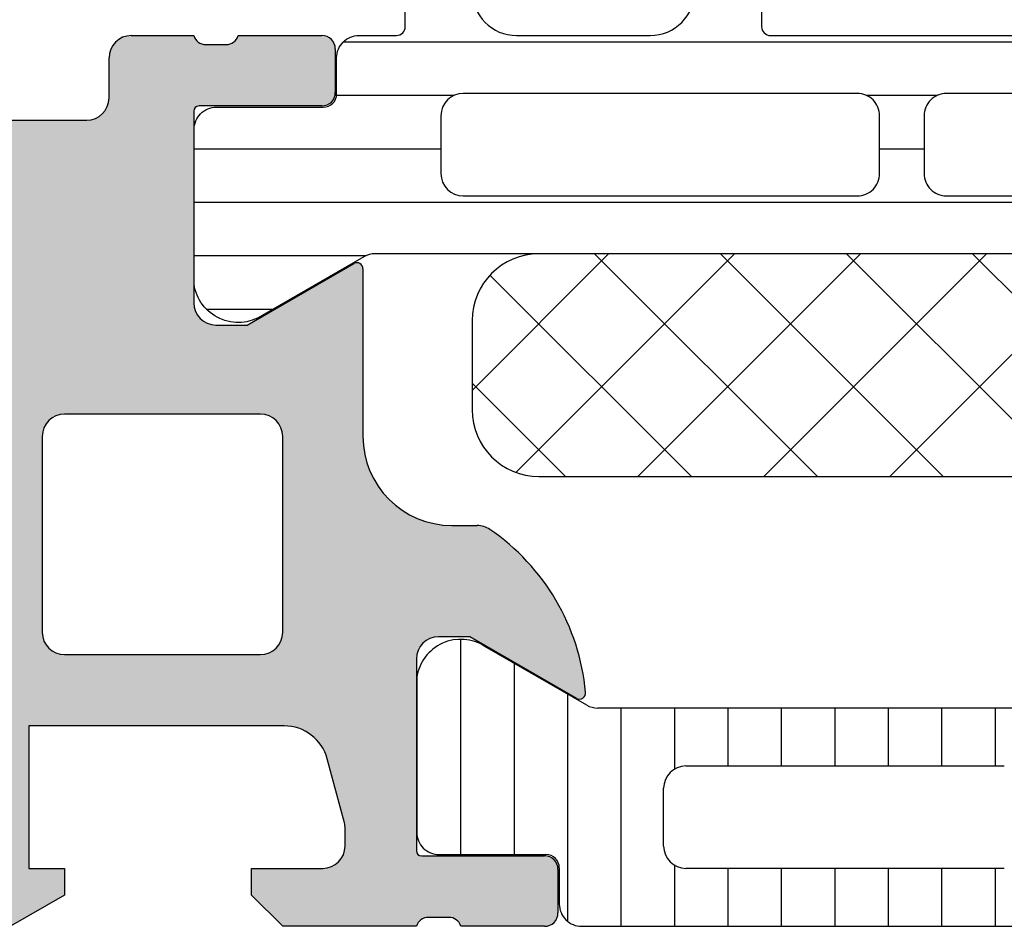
# Model space of a CAD drawing. Header units: millimetres. Extents: x 247761 to 294611, y 172579 to 236863.
# Tile 394 of 596: x 249741 to 249763, y 194871 to 194891. Entities that reach past the tile are written whole.
import ezdxf

# ---------------------------------------------------------------- set-up
doc = ezdxf.new("R2010")
doc.units = ezdxf.units.MM
doc.layers.add('FASÁDA DETAILNÍ', color=4, linetype='Continuous')
doc.layers.add('NOVA', color=240, linetype='Continuous')

# ---------------------------------------------------------------- blocks, each defined once
blk = doc.blocks.new('A$C69D17D4D')
at = {"layer": 'FASÁDA DETAILNÍ'}
h = blk.add_hatch(color=256, dxfattribs=at)
edge = h.paths.add_edge_path()
edge.add_arc((-24911.3180359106, 21564.49986385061), 0.5000674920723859, 90.00773245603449, 179.9922675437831, ccw=False)
edge.add_line((-24911.31810339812, 21564.99993133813), (-24907.31810339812, 21564.99993133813))
edge.add_arc((-24907.31817088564, 21564.49986385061), 0.5000674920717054, 360.0077324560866, 449.99226754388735, ccw=False)
edge.add_line((-24906.81810339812, 21564.49993133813), (-24906.81810339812, 21563.19988251))
edge.add_arc((-24907.31814029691, 21563.19991940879), 0.5000369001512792, 270.0042279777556, 359.99577202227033, ccw=False)
edge.add_line((-24907.31810339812, 21562.69988251), (-24907.81810339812, 21562.69988251))
edge.add_line((-24907.81810339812, 21562.69988251), (-24907.81810339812, 21563.69988251))
edge.add_line((-24907.81810339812, 21563.69988251), (-24909.31810339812, 21563.69988251))
edge.add_arc((-24909.31814037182, 21562.69991948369), 0.9999630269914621, 449.9978814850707, 540.0021185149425)
edge.add_line((-24910.31810339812, 21562.69988251), (-24910.31810339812, 21558.69988251))
edge.add_arc((-24909.31802652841, 21558.69995937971), 1.000076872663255, 180.0044039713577, 269.9955960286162)
edge.add_line((-24909.31810339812, 21557.69988251), (-24907.81810339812, 21557.69988251))
edge.add_line((-24907.81810339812, 21557.69988251), (-24907.81810339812, 21558.69988251))
edge.add_line((-24907.81810339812, 21558.69988251), (-24907.31810339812, 21558.69988251))
edge.add_arc((-24907.31804592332, 21558.1999399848), 0.4999425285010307, -0.006586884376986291, 90.0065868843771, ccw=False)
edge.add_line((-24906.81810339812, 21558.19988251), (-24906.81810339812, 21555.39989471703))
edge.add_arc((-24907.31810339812, 21555.39989471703), 0.5000000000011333, 270.0000000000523, 360.0000000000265, ccw=False)
edge.add_line((-24907.31810339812, 21554.89989471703), (-24907.51810339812, 21554.89989471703))
edge.add_arc((-24907.51810339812, 21555.39989471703), 0.5000000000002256, 179.9999999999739, 269.99999999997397, ccw=False)
edge.add_line((-24908.01810339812, 21555.39989471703), (-24908.01810339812, 21555.89989471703))
edge.add_arc((-24908.51813849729, 21555.89985961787), 0.500035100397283, 360.0040217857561, 449.9959782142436)
edge.add_line((-24908.51810339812, 21556.39989471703), (-24909.31810644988, 21556.39989471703))
edge.add_arc((-24909.31808988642, 21555.89987815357), 0.5000165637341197, 90.00189796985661, 179.9981020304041)
edge.add_line((-24909.81810644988, 21555.89989471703), (-24909.81810644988, 21524.59990082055))
edge.add_line((-24909.81810644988, 21524.59990082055), (-24909.38570981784, 21518.5614431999))
edge.add_arc((-24908.38649013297, 21518.59989926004), 0.9999594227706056, 182.2040028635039, 269.9999999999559)
edge.add_line((-24908.38649013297, 21517.59993983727), (-24901.71803792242, 21517.59993983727))
edge.add_arc((-24901.71803792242, 21518.09993983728), 0.5000000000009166, 270.0000000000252, 359.9999999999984)
edge.add_line((-24901.21803792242, 21518.09993983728), (-24901.21803792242, 21518.99993983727))
edge.add_arc((-24900.71803792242, 21518.99993983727), 0.5000000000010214, 90.00000000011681, 180.0000000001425, ccw=False)
edge.add_line((-24900.71803792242, 21519.49993983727), (-24899.31803639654, 21519.49993983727))
edge.add_arc((-24899.05051580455, 21519.57877628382), 0.278895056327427, 196.4198764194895, 271.1645893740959)
edge.add_line((-24899.04484739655, 21519.29993883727), (-24898.59125339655, 21519.29993883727))
edge.add_arc((-24898.58559273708, 21519.57880693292), 0.2789255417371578, 268.8371299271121, 343.5754054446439)
edge.add_line((-24898.31804939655, 21519.49993983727), (-24896.43803839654, 21519.49993983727))
edge.add_arc((-24896.43803839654, 21519.19993983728), 0.3000000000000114, 360.00000000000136, 450, ccw=False)
edge.add_line((-24896.13803839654, 21519.19993983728), (-24896.13803839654, 21518.21996551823))
edge.add_arc((-24896.43803839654, 21518.21996551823), 0.2999999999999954, 270.0000000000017, 360.00000000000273, ccw=False)
edge.add_line((-24896.43803839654, 21517.91996551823), (-24899.19803639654, 21517.91996551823))
edge.add_arc((-24899.19803639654, 21517.79996551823), 0.1200000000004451, 449.9999999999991, 540)
edge.add_line((-24899.31803639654, 21517.79996551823), (-24899.31803639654, 21513.49993983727))
edge.add_arc((-24898.81803639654, 21513.49993983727), 0.5000000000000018, 179.9999999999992, 269.9999999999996)
edge.add_line((-24898.81803639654, 21512.99993983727), (-24898.11803639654, 21512.99993983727))
edge.add_line((-24898.11803639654, 21512.99993983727), (-24895.72521607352, 21514.3814352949))
edge.add_arc((-24895.65615618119, 21514.26182005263), 0.1381197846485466, -1.0322764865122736e-10, 119.9999999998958, ccw=False)
edge.add_line((-24895.51803639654, 21514.26182005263), (-24895.51803639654, 21510.49993983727))
edge.add_arc((-24893.51803639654, 21510.49993983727), 1.999999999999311, 180.0000000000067, 270.0000000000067)
edge.add_line((-24893.51803639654, 21508.49993983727), (-24892.95004101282, 21508.49993983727))
edge.add_arc((-24892.95004101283, 21507.99993983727), 0.5000000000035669, 415.52092823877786, 449.99999999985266, ccw=False)
edge.add_arc((-24895.49751429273, 21504.29044123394), 4.999999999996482, 365.34922800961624, 415.5209282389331, ccw=False)
edge.add_arc((-24890.65616305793, 21504.73805962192), 0.1381197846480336, 240.0000000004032, 367.70243749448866, ccw=False)
edge.add_line((-24890.72522295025, 21504.61844437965), (-24893.11804327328, 21505.99993983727))
edge.add_line((-24893.11804327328, 21505.99993983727), (-24893.81804327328, 21505.99993983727))
edge.add_arc((-24893.81804327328, 21505.49993983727), 0.5, 450, 540)
edge.add_line((-24894.31804327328, 21505.49993983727), (-24894.31804327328, 21501.19991415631))
edge.add_arc((-24894.19804327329, 21501.19991415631), 0.1199999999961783, 180, 269.9999999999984)
edge.add_line((-24894.19804327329, 21501.07991415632), (-24891.43804527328, 21501.07991415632))
edge.add_arc((-24891.43804527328, 21500.77991415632), 0.2999999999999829, 0, 90.00000000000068, ccw=False)
edge.add_line((-24891.13804527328, 21500.77991415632), (-24891.13804527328, 21499.79993983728))
edge.add_arc((-24891.43804527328, 21499.79993983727), 0.300000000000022, 270.00000000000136, 360, ccw=False)
edge.add_line((-24891.43804527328, 21499.49993983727), (-24893.31805627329, 21499.49993983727))
edge.add_arc((-24893.58559961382, 21499.42107274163), 0.2789255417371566, 376.4245945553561, 451.1628700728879)
edge.add_line((-24893.59126027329, 21499.69994083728), (-24894.04485427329, 21499.69994083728))
edge.add_arc((-24894.05052268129, 21499.42110339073), 0.2788950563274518, 448.8354106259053, 523.5801235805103)
edge.add_line((-24894.31804327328, 21499.49993983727), (-24897.3181017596, 21499.49993983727))
edge.add_line((-24897.3181017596, 21499.49993983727), (-24898.01820465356, 21500.20001220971))
edge.add_line((-24898.01820465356, 21500.20001220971), (-24898.01820465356, 21500.80001831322))
edge.add_line((-24898.01820465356, 21500.80001831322), (-24896.41819855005, 21500.80001831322))
edge.add_arc((-24896.41820799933, 21501.30002776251), 0.5000094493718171, 270.0010827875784, 359.9989172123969)
edge.add_line((-24895.91819855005, 21501.30001831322), (-24895.91819855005, 21501.69544639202))
edge.add_arc((-24896.41819855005, 21501.69544639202), 0.5000000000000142, 360.0000000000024, 375.0000000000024)
edge.add_line((-24895.93523563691, 21501.82485591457), (-24896.31944443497, 21503.25874266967))
edge.add_arc((-24897.28537026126, 21502.99992362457), 1.000000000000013, 375.0000000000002, 450.0000000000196)
edge.add_line((-24897.28537026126, 21503.99992362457), (-24903.01819244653, 21503.99992362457))
edge.add_line((-24903.01819244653, 21503.99992362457), (-24903.01819244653, 21500.80001831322))
edge.add_line((-24903.01819244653, 21500.80001831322), (-24902.21820465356, 21500.80001831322))
edge.add_line((-24902.21820465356, 21500.80001831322), (-24902.21820465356, 21500.20001220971))
edge.add_line((-24902.21820465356, 21500.20001220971), (-24903.43063751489, 21499.50003052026))
edge.add_line((-24903.43063751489, 21499.50003052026), (-24904.51819244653, 21499.50003052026))
edge.add_line((-24904.51819244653, 21499.50003052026), (-24904.51819244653, 21514.49993983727))
edge.add_arc((-24905.01819244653, 21514.49993983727), 0.5000000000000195, 359.9999999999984, 450.0000000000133)
edge.add_line((-24905.01819244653, 21514.99993983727), (-24910.81810339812, 21514.99993983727))
edge.add_arc((-24910.81810339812, 21515.99993983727), 1, 180, 270.00000000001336, ccw=False)
edge.add_line((-24911.81810339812, 21515.99993983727), (-24911.81810339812, 21564.49993133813))
edge = h.paths.add_edge_path(flags=16)
edge.add_line((-24902.21820465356, 21505.59992362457), (-24897.81820465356, 21505.59992362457))
edge.add_arc((-24897.81820465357, 21506.09992362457), 0.5000000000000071, 270.0000000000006, 359.9999999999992)
edge.add_line((-24897.31820465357, 21506.09992362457), (-24897.31820465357, 21510.49992362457))
edge.add_arc((-24897.81820465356, 21510.49992362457), 0.4999999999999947, 359.9999999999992, 450.0000000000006)
edge.add_line((-24897.81820465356, 21510.99992362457), (-24902.21820465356, 21510.99992362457))
edge.add_arc((-24902.21820465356, 21510.49992362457), 0.5, 450, 540)
edge.add_line((-24902.71820465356, 21510.49992362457), (-24902.71820465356, 21506.09992362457))
edge.add_arc((-24902.21820465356, 21506.09992362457), 0.4999999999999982, 180, 270.0000000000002)
h = blk.add_hatch(dxfattribs=at)
h.set_pattern_fill('LINIE', color=256, scale=1.2, angle=-1.272221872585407e-14, style=0)
h.set_pattern_definition([(360, (-24899.94271645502, 21500.21696921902), (2.939128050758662e-16, 1.2), [])])
edge = h.paths.add_edge_path()
edge.add_arc((-24896.40802008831, 21518.19074167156), 0.2999999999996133, 269.9979247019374, 359.9979247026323)
edge.add_line((-24896.1080200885, 21518.19073080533), (-24896.10799146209, 21519.00106213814))
edge.add_arc((-24895.60799414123, 21519.00104670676), 0.4999973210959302, 89.99761771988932, 179.9982316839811, ccw=False)
edge.add_line((-24895.60797335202, 21519.50104402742), (-24894.76690110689, 21519.50236457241))
edge.add_arc((-24894.76690110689, 21519.70236457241), 0.2000000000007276, 270, 360)
edge.add_line((-24894.5669011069, 21519.70236457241), (-24894.5669011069, 21523.8023645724))
edge.add_arc((-24894.0669011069, 21523.8023645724), 0.5, 90, 180, ccw=False)
edge.add_line((-24894.0669011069, 21524.3023645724), (-24893.23615188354, 21524.3023645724))
edge.add_arc((-24893.23615188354, 21523.3023645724), 1, 15.000000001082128, 90, ccw=False)
edge.add_line((-24892.27022605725, 21523.56118361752), (-24892.0669011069, 21522.8023645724))
edge.add_line((-24892.0669011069, 21522.8023645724), (-24893.0669011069, 21522.8023645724))
edge.add_line((-24893.0669011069, 21522.8023645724), (-24893.0669011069, 21520.50236457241))
edge.add_arc((-24892.0627746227, 21520.50407381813), 1.00412793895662, 180.0975300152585, 269.7659122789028)
edge.add_line((-24892.06687707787, 21519.49995425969), (-24889.06699872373, 21519.49995425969))
edge.add_arc((-24889.07102707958, 21520.50407360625), 1.004127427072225, 270.2298596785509, 359.9024820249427)
edge.add_line((-24888.0669011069, 21520.50236457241), (-24888.0669011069, 21522.8023645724))
edge.add_line((-24888.0669011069, 21522.8023645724), (-24889.0669011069, 21522.8023645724))
edge.add_line((-24889.0669011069, 21522.8023645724), (-24888.86357615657, 21523.56118361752))
edge.add_arc((-24887.89765033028, 21523.3023645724), 0.9999999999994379, 90, 164.9999999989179, ccw=False)
edge.add_line((-24887.89765033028, 21524.3023645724), (-24887.06690110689, 21524.3023645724))
edge.add_arc((-24887.0669011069, 21523.8023645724), 0.499999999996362, -4.16889633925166e-10, 89.99999999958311, ccw=False)
edge.add_line((-24886.5669011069, 21523.8023645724), (-24886.5669011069, 21519.70236457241))
edge.add_arc((-24886.36272801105, 21519.70409312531), 0.2041804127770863, 180.4850610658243, 268.8441310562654)
edge.add_line((-24886.36684680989, 21519.49995425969), (-24860.52548000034, 21519.49993133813))
edge.add_arc((-24860.52549543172, 21518.99993401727), 0.4999973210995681, -0.0023822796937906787, 89.99823168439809, ccw=False)
edge.add_line((-24860.02549811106, 21518.99991322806), (-24860.02552673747, 21518.18958189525))
edge.add_arc((-24859.72552673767, 21518.18957102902), 0.2999999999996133, 179.9979247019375, 269.9979247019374)
edge.add_line((-24859.72553760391, 21517.88957102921), (-24857.32553921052, 21517.88981604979))
edge.add_arc((-24857.32555468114, 21517.38982007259), 0.4999959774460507, -0.002377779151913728, 89.99822718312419, ccw=False)
edge.add_line((-24856.82555870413, 21517.38979932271), (-24856.82568535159, 21513.91325782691))
edge.add_arc((-24857.81549827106, 21514.05560432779), 0.9999960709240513, 237.2709086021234, 351.8163166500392, ccw=False)
edge.add_line((-24858.35616366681, 21513.21437126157), (-24860.63977275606, 21514.53292369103))
edge.add_arc((-24860.88978841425, 21514.09992002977), 0.5000000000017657, 59.99792810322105, 89.99786479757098)
edge.add_line((-24860.8897697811, 21514.59992002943), (-24895.24403853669, 21514.60100634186))
edge.add_arc((-24895.24405612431, 21514.10100634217), 0.500000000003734, 89.99798460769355, 119.9979213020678)
edge.add_line((-24895.49404041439, 21514.53402811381), (-24897.77774501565, 21513.21564111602))
edge.add_arc((-24898.31834946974, 21514.05691334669), 0.9999960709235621, 188.1795327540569, 302.72494080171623, ccw=False)
edge.add_line((-24899.30817269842, 21513.91463854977), (-24899.30804605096, 21517.39118004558))
edge.add_arc((-24898.80805007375, 21517.39116457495), 0.4999959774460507, 89.99762222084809, 179.9982271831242, ccw=False)
edge.add_line((-24898.80802932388, 21517.89116055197), (-24896.40803095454, 21517.89074167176))
edge = h.paths.add_edge_path(flags=16)
edge.add_line((-24872.21690735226, 21517.70046606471), (-24872.21690735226, 21516.4004719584))
edge.add_arc((-24871.71691099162, 21516.40046831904), 0.499996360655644, 179.9995829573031, 270.0004170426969)
edge.add_line((-24871.71690735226, 21515.9004719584), (-24862.86691345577, 21515.9004719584))
edge.add_arc((-24862.86690981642, 21516.40046831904), 0.499996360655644, 269.9995829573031, 360.0004170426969)
edge.add_line((-24862.36691345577, 21516.4004719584), (-24862.36691345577, 21517.70046606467))
edge.add_arc((-24862.86691345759, 21517.70048263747), 0.5000000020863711, 359.9981008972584, 449.9999997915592)
edge.add_line((-24862.86691345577, 21518.20048263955), (-24871.71690735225, 21518.20048263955))
edge.add_arc((-24871.71690735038, 21517.70048263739), 0.5000000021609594, 90.00000021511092, 180.0018990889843)
edge = h.paths.add_edge_path(flags=16)
edge.add_arc((-24882.41691345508, 21517.70048263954), 0.5, 89.99999999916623, 180)
edge.add_line((-24882.91691345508, 21517.70048263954), (-24882.91691345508, 21516.40047195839))
edge.add_arc((-24882.41691345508, 21516.40047195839), 0.499999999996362, 180, 270.0000000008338)
edge.add_line((-24882.41691345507, 21515.90047195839), (-24873.71690735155, 21515.90047195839))
edge.add_arc((-24873.71690735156, 21516.40047195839), 0.499999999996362, 270.0000000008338, 359.9999999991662)
edge.add_line((-24873.21690735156, 21516.40047195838), (-24873.21690735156, 21517.70048263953))
edge.add_arc((-24873.71690735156, 21517.70048263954), 0.5, 359.9999999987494, 449.9999999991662)
edge.add_line((-24873.71690735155, 21518.20048263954), (-24882.41691345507, 21518.20048263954))
edge = h.paths.add_edge_path(flags=16)
edge.add_arc((-24884.41690981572, 21516.40046831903), 0.499996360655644, 269.9995829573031, 360.0004170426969)
edge.add_line((-24883.91691345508, 21516.40047195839), (-24883.91691345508, 21517.70046606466))
edge.add_arc((-24884.41691345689, 21517.70048263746), 0.500000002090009, 359.9981008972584, 449.9999997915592)
edge.add_line((-24884.41691345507, 21518.20048263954), (-24893.26692261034, 21518.20048263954))
edge.add_arc((-24893.26692261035, 21517.70049789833), 0.4999847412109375, 89.9999999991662, 180)
edge.add_line((-24893.76690735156, 21517.70049789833), (-24893.76690735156, 21516.40048721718))
edge.add_arc((-24893.26689209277, 21516.40048721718), 0.5000152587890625, 180, 270.0000000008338)
edge.add_line((-24893.26689209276, 21515.90047195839), (-24884.41691345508, 21515.90047195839))
h = blk.add_hatch(dxfattribs=at)
h.set_pattern_fill('NETZ', color=256, scale=2, angle=45, style=0)
h.set_pattern_definition([(45, (0, 0), (-1.414213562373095, 1.414213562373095), []), (135, (0, 0), (-1.414213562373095, -1.414213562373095), [])])
h.paths.add_polyline_path([(-24891.56702679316, 21509.59919654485, -0.4142135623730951), (-24893.06702679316, 21511.09919654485), (-24893.06702679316, 21513.09919654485, -0.4142135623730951), (-24891.56702679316, 21514.59919654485), (-24864.56702679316, 21514.59919654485, -0.4142135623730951), (-24863.06702679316, 21513.09919654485), (-24863.06702679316, 21511.09919654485, -0.4142135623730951), (-24864.56702679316, 21509.59919654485)])
h = blk.add_hatch(dxfattribs=at)
h.set_pattern_fill('_USER', color=256, scale=1.2, angle=90, style=0, pattern_type=0)
h.set_pattern_definition([(90, (0, 0), (-1.2, 7.347638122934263e-17), [])])
edge = h.paths.add_edge_path()
edge.add_line((-24890.49399355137, 21504.46694312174), (-24892.77765039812, 21505.78541283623))
edge.add_arc((-24893.3182853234, 21504.94416018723), 0.9999960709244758, 417.2729839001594, 531.8183919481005)
edge.add_line((-24894.30810339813, 21505.08647083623), (-24894.30810339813, 21501.60992933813))
edge.add_arc((-24893.80810742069, 21501.6099266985), 0.4999959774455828, 179.9996975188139, 270.0003024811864)
edge.add_line((-24893.80810478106, 21501.10993072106), (-24891.40810639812, 21501.11026267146))
edge.add_arc((-24891.40810639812, 21500.81026267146), 0.3000000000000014, 360, 449.9999999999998, ccw=False)
edge.add_line((-24891.10810639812, 21500.81026267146), (-24891.10810639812, 21499.99993133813))
edge.add_arc((-24890.60810907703, 21499.99992865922), 0.4999973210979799, 179.999693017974, 270.0003069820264)
edge.add_line((-24890.60810639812, 21499.49993133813), (-24860.52563209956, 21499.49993133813))
edge.add_arc((-24860.52562942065, 21499.99992865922), 0.4999973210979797, 269.9996930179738, 360.0003069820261)
edge.add_line((-24860.02563209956, 21499.99993133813), (-24860.02563209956, 21500.81026267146))
edge.add_arc((-24859.72563209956, 21500.81026267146), 0.3000000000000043, 90, 180, ccw=False)
edge.add_line((-24859.72563209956, 21501.11026267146), (-24857.32563371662, 21501.10993072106))
edge.add_arc((-24857.325631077, 21501.6099266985), 0.4999959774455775, 269.9996975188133, 360.0003024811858)
edge.add_line((-24856.82563509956, 21501.60992933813), (-24856.82563509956, 21505.08647083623))
edge.add_arc((-24857.81545317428, 21504.94416018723), 0.9999960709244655, 368.1816080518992, 482.7270160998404)
edge.add_line((-24858.35608809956, 21505.78541283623), (-24860.63974494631, 21504.46694312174))
edge.add_arc((-24860.88974492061, 21504.89995583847), 0.5000000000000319, 270.00005990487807, 299.9999965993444, ccw=False)
edge.add_line((-24860.88974439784, 21504.39995583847), (-24890.24399409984, 21504.39995583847))
edge.add_arc((-24890.24399357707, 21504.89995583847), 0.5000000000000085, 240.0000034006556, 269.9999400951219, ccw=False)
edge = h.paths.add_edge_path(flags=16)
edge.add_line((-24869.91727637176, 21503.09994507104), (-24862.7672519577, 21503.09992981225))
edge.add_arc((-24862.76729551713, 21502.59988625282), 0.5000435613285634, 360.0049911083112, 449.9950088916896, ccw=False)
edge.add_line((-24862.2672519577, 21502.59992981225), (-24862.2672519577, 21501.29992103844))
edge.add_arc((-24862.76726428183, 21501.29994862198), 0.5000123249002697, 270.00141220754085, 359.9968392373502, ccw=False)
edge.add_line((-24862.7672519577, 21500.79993629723), (-24869.91727637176, 21500.79993629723))
edge.add_arc((-24869.91723281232, 21501.29997985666), 0.5000435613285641, 180.0049911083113, 269.9950088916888, ccw=False)
edge.add_line((-24870.41727637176, 21501.29993629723), (-24870.41727637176, 21502.59994507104))
edge.add_arc((-24869.91723281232, 21502.59990151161), 0.5000435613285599, 90.00499110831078, 179.9950088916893, ccw=False)
edge = h.paths.add_edge_path(flags=16)
edge.add_line((-24888.26727589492, 21503.09994507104), (-24881.11725005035, 21503.09994507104))
edge.add_arc((-24881.11729360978, 21502.59990151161), 0.5000435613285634, 360.0049911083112, 449.9950088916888, ccw=False)
edge.add_line((-24880.61725005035, 21502.59994507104), (-24880.61725005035, 21501.29993629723))
edge.add_arc((-24881.11729360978, 21501.29997985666), 0.5000435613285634, 270.0049911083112, 359.9950088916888, ccw=False)
edge.add_line((-24881.11725005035, 21500.79993629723), (-24888.26727589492, 21500.79993629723))
edge.add_arc((-24888.26723233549, 21501.29997985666), 0.5000435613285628, 180.0049911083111, 269.99500889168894, ccw=False)
edge.add_line((-24888.76727589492, 21501.29993629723), (-24888.76727589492, 21502.59994507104))
edge.add_arc((-24888.26723233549, 21502.59990151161), 0.5000435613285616, 90.004991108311, 179.995008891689, ccw=False)
edge = h.paths.add_edge_path(flags=16)
edge.add_line((-24879.11725005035, 21503.09994507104), (-24871.91727637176, 21503.09994507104))
edge.add_arc((-24871.91722559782, 21502.59999584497), 0.4999492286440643, -0.005818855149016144, 90.00581885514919, ccw=False)
edge.add_line((-24871.41727637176, 21502.59994507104), (-24871.41727637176, 21501.29993629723))
edge.add_arc((-24871.91722559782, 21501.2998855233), 0.4999492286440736, 269.9941811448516, 360.00581885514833, ccw=False)
edge.add_line((-24871.91727637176, 21500.79993629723), (-24879.11725005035, 21500.79993629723))
edge.add_arc((-24879.11730082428, 21501.2998855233), 0.4999492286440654, 179.9941811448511, 270.005818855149, ccw=False)
edge.add_line((-24879.61725005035, 21501.29993629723), (-24879.61725005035, 21502.59994507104))
edge.add_arc((-24879.11730082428, 21502.59999584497), 0.4999492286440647, 89.99418114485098, 180.005818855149, ccw=False)
for p, q in [((-24900.71803792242, 21519.49993983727), (-24899.31803639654, 21519.49993983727)), ((-24898.31804939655, 21519.49993983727), (-24896.43803839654, 21519.49993983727)), ((-24899.04484739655, 21519.29993883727), (-24898.59125339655, 21519.29993883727)), ((-24896.13803839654, 21519.19993983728), (-24896.13803839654, 21518.21996551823)), ((-24901.21803792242, 21518.09993983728), (-24901.21803792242, 21518.99993983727)), ((-24899.31803639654, 21517.79996551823), (-24899.31803639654, 21513.49993983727)), ((-24896.43803839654, 21517.91996551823), (-24899.19803639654, 21517.91996551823)), ((-24908.38649013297, 21517.59993983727), (-24901.71803792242, 21517.59993983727)), ((-24898.11803639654, 21512.99993983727), (-24895.72521607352, 21514.3814352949)), ((-24895.51803639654, 21514.26182005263), (-24895.51803639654, 21510.49993983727)), ((-24898.81803639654, 21512.99993983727), (-24898.11803639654, 21512.99993983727)), ((-24897.81820465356, 21510.99992362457), (-24902.21820465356, 21510.99992362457)), ((-24902.71820465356, 21510.49992362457), (-24902.71820465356, 21506.09992362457)), ((-24897.31820465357, 21506.09992362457), (-24897.31820465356, 21510.49992362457)), ((-24893.51803639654, 21508.49993983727), (-24892.95004101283, 21508.49993983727)), ((-24893.11804327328, 21505.99993983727), (-24893.81804327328, 21505.99993983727)), ((-24890.72522295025, 21504.61844437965), (-24893.11804327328, 21505.99993983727)), ((-24890.49399355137, 21504.46694312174), (-24892.77765039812, 21505.78541283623)), ((-24902.21820465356, 21505.59992362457), (-24897.81820465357, 21505.59992362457)), ((-24894.31804327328, 21505.49993983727), (-24894.31804327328, 21501.19991415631)), ((-24894.30810339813, 21505.08647083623), (-24894.30810339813, 21501.60992933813)), ((-24860.88974439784, 21504.39995583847), (-24890.24399409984, 21504.39995583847)), ((-24897.28537026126, 21503.99992362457), (-24903.01819244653, 21503.99992362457)), ((-24903.01819244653, 21503.99992362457), (-24903.01819244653, 21500.80001831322)), ((-24895.93523563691, 21501.82485591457), (-24896.31944443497, 21503.25874266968)), ((-24888.26727589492, 21503.09994507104), (-24881.11725005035, 21503.09994507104)), ((-24888.76727589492, 21501.29993629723), (-24888.76727589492, 21502.59994507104)), ((-24895.91819855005, 21501.30001831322), (-24895.91819855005, 21501.69544639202)), ((-24894.19804327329, 21501.07991415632), (-24891.43804527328, 21501.07991415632)), ((-24893.80810478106, 21501.10993072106), (-24891.40810639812, 21501.11026267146)), ((-24903.01819244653, 21500.80001831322), (-24902.21820465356, 21500.80001831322)), ((-24902.21820465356, 21500.80001831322), (-24902.21820465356, 21500.20001220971)), ((-24898.01820465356, 21500.20001220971), (-24898.01820465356, 21500.80001831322)), ((-24898.01820465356, 21500.80001831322), (-24896.41819855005, 21500.80001831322)), ((-24891.13804527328, 21500.77991415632), (-24891.13804527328, 21499.79993983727)), ((-24891.10810639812, 21500.81026267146), (-24891.10810639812, 21499.99993133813)), ((-24881.11725005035, 21500.79993629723), (-24888.26727589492, 21500.79993629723)), ((-24902.21820465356, 21500.20001220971), (-24903.43063751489, 21499.50003052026)), ((-24897.3181017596, 21499.49993983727), (-24898.01820465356, 21500.20001220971)), ((-24893.59126027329, 21499.69994083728), (-24894.04485427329, 21499.69994083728)), ((-24894.31804327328, 21499.49993983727), (-24897.3181017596, 21499.49993983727)), ((-24891.43804527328, 21499.49993983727), (-24893.31805627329, 21499.49993983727)), ((-24890.60810639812, 21499.49993133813), (-24860.52563209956, 21499.49993133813))]:
    blk.add_line(p, q, dxfattribs=at)
for points in [[(-24893.0669011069, 21520.50236457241, 0.4125193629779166), (-24892.06687707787, 21519.49995425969), (-24889.06699872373, 21519.49995425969, 0.4125410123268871), (-24888.0669011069, 21520.50236457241)], [(-24886.5669011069, 21523.8023645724), (-24886.5669011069, 21519.70236457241, 0.4058498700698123), (-24886.36684680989, 21519.49995425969), (-24860.52548000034, 21519.49993133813, -0.4142167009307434)], [(-24860.8897697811, 21514.59992002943), (-24895.24403853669, 21514.60100634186, 0.1316522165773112), (-24895.49404041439, 21514.53402811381), (-24897.77774501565, 21513.21564111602, -0.5460410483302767), (-24899.30817269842, 21513.91463854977), (-24899.30804605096, 21517.39118004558, -0.4142166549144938), (-24898.80802932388, 21517.89116055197), (-24896.40803095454, 21517.89074167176, 0.4142135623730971), (-24896.1080200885, 21518.19073080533), (-24896.10799146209, 21519.00106213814, -0.4142167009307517), (-24895.60797335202, 21519.50104402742), (-24894.76690110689, 21519.50236457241, 0.414213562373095), (-24894.5669011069, 21519.70236457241), (-24894.5669011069, 21523.8023645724, -0.414213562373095)]]:
    blk.add_lwpolyline(points, format="xyb", dxfattribs=at)
for points in [[(-24884.41691345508, 21515.90047195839, 0.4142178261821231), (-24883.91691345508, 21516.40047195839), (-24883.91691345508, 21517.70046606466, 0.4142232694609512), (-24884.41691345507, 21518.20048263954), (-24893.26692261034, 21518.20048263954, 0.4142135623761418), (-24893.76690735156, 21517.70049789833), (-24893.76690735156, 21516.40048721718, 0.4142135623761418), (-24893.26689209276, 21515.90047195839)], [(-24882.41691345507, 21518.20048263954, 0.4142135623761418), (-24882.91691345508, 21517.70048263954), (-24882.91691345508, 21516.40047195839, 0.4142135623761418), (-24882.41691345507, 21515.90047195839), (-24873.71690735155, 21515.90047195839, 0.4142135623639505), (-24873.21690735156, 21516.40047195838), (-24873.21690735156, 21517.70048263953, 0.414213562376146), (-24873.71690735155, 21518.20048263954)], [(-24864.56702679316, 21514.59919654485), (-24891.56702679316, 21514.59919654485, 0.414213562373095), (-24893.06702679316, 21513.09919654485), (-24893.06702679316, 21511.09919654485, 0.414213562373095), (-24891.56702679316, 21509.59919654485), (-24864.56702679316, 21509.59919654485, 0.414213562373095), (-24863.06702679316, 21511.09919654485), (-24863.06702679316, 21513.09919654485, 0.414213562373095)]]:
    blk.add_lwpolyline(points, format="xyb", close=True, dxfattribs=at)
for centre, radius, start, end in [((-24900.71803792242, 21518.99993983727), 0.5000000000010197, 90.00000000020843, 180.0000000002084), ((-24899.05051580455, 21519.57877628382), 0.2788950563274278, 196.4198764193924, 271.1645893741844), ((-24898.58559273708, 21519.57880693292), 0.2789255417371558, 268.8371299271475, 343.5754054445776), ((-24896.43803839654, 21519.19993983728), 0.3000000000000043, 0, 90), ((-24901.71803792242, 21518.09993983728), 0.5000000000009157, 270, 0), ((-24896.43803839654, 21518.21996551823), 0.2999999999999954, 270, 0), ((-24899.19803639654, 21517.79996551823), 0.1200000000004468, 90, 180), ((-24895.65615618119, 21514.26182005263), 0.1381197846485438, 0, 119.9999999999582), ((-24898.81803639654, 21513.49993983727), 0.5000000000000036, 180, 270), ((-24902.21820465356, 21510.49992362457), 0.4999999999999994, 90, 180), ((-24897.81820465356, 21510.49992362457), 0.4999999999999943, 0, 90), ((-24893.51803639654, 21510.49993983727), 1.999999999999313, 180, 270), ((-24892.95004101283, 21507.99993983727), 0.5000000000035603, 55.52092823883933, 89.99999999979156), ((-24895.49751429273, 21504.29044123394), 4.999999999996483, 5.349228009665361, 55.52092823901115), ((-24902.21820465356, 21506.09992362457), 0.4999999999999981, 180, 270), ((-24897.81820465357, 21506.09992362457), 0.5000000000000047, 270, 0), ((-24893.81804327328, 21505.49993983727), 0.5, 90, 180), ((-24893.3182853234, 21504.94416018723), 0.9999960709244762, 57.27298390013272, 171.818391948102), ((-24890.65616305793, 21504.73805962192), 0.1381197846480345, 240.000000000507, 7.702437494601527), ((-24890.24399357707, 21504.89995583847), 0.5000000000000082, 240.000003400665, 269.9999400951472), ((-24897.28537026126, 21502.99992362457), 1.000000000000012, 15.00000000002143, 90), ((-24888.26723233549, 21502.59990151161), 0.5000435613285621, 90.00499110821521, 179.9950088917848), ((-24896.41819855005, 21501.69544639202), 0.5000000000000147, 0, 15.00000000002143), ((-24893.80810742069, 21501.6099266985), 0.4999959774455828, 179.9996975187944, 270.0003024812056), ((-24896.41820799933, 21501.30002776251), 0.5000094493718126, 270.001082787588, 359.998917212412), ((-24888.26723233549, 21501.29997985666), 0.5000435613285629, 180.0049911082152, 269.9950088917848), ((-24894.19804327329, 21501.19991415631), 0.1199999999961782, 180, 270), ((-24891.43804527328, 21500.77991415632), 0.2999999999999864, 0, 90), ((-24891.40810639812, 21500.81026267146), 0.3000000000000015, 0, 90), ((-24890.60810907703, 21499.99992865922), 0.4999973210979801, 179.9996930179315, 270.0003069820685), ((-24894.05052268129, 21499.42110339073), 0.2788950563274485, 88.83541062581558, 163.5801235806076), ((-24893.58559961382, 21499.42107274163), 0.2789255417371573, 16.42459455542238, 91.16287007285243), ((-24891.43804527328, 21499.79993983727), 0.3000000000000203, 270, 0)]:
    blk.add_arc(centre, radius, start, end, dxfattribs=at)

msp = doc.modelspace()

# ---------------------------------------------------------------- block references
at = {"layer": 'NOVA', "ltscale": 300}
msp.add_blockref('A$C69D17D4D', (274644.5174331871, 173371.2585875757), dxfattribs=at)

doc.saveas('drawing.dxf')
